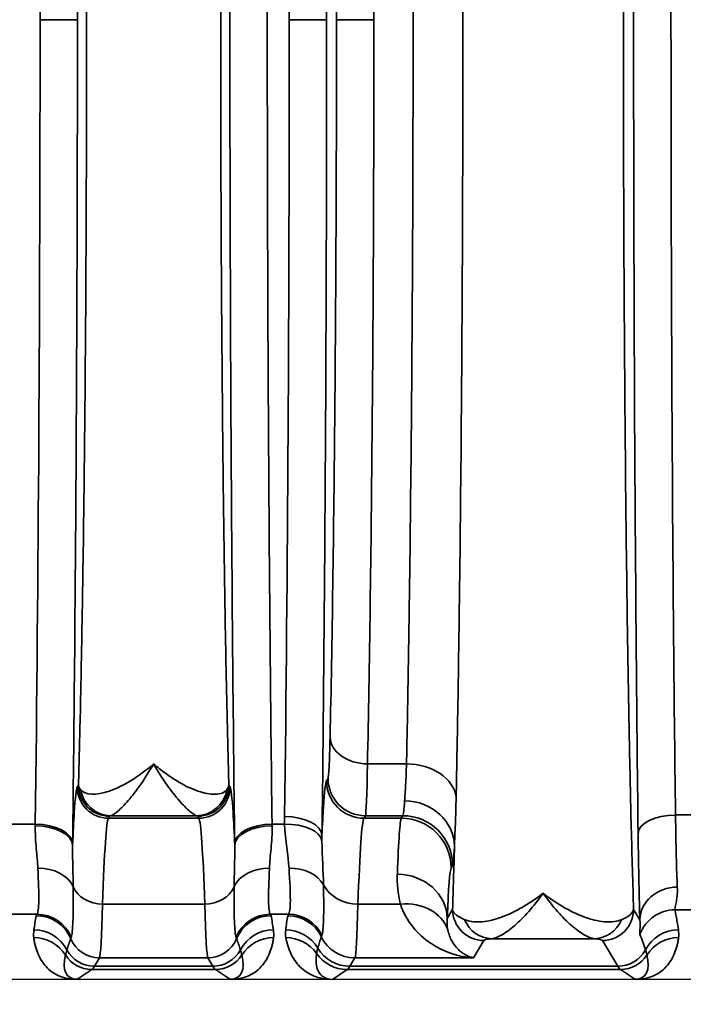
# Model space of a CAD drawing. Header units: millimetres. Extents: x 399 to 6233, y -1870 to 1602.
# Tile 535 of 656: x 6034 to 6044, y -119 to -103. Entities that reach past the tile are written whole.
import ezdxf

# ---------------------------------------------------------------- set-up
doc = ezdxf.new("R2010")
doc.units = ezdxf.units.MM
for name, color, linetype, lineweight in [('AM_5', 3, 'Continuous', 25), ('可見 (ISO)', 7, 'Continuous', 25), ('窄部可見 (ISO)', 7, 'Continuous', 35)]:
    doc.layers.add(name, color=color, linetype=linetype, lineweight=lineweight)
doc.styles.add('尺寸標註', font='romans.shx', dxfattribs={"bigfont": 'CHINESET.SHX'})
doc.dimstyles.new('CNS1$0', dxfattribs={"dimtxt": 2.5, "dimasz": 2.5, "dimexe": 1, "dimexo": 1, "dimgap": 1.5, "dimtad": 1, "dimtoh": 1, "dimdec": 1, "dimdsep": 46, "dimtxsty": '尺寸標註', "dimcen": 0, "dimclrd": 2, "dimclre": 2, "dimclrt": 1, "dimadec": 0, "dimazin": 2, "dimtp": 0.1, "dimtm": 0.1, "dimtfac": 0.71, "dimtdec": 1, "dimtmove": 0, "dimatfit": 0, "dimfxl": 0, "dimlwd": 13, "dimlwe": 13, "dimarcsym": 0})

# ---------------------------------------------------------------- blocks, each defined once
blk = doc.blocks.new('*D332')
at = {"layer": 'AM_5', "color": 2, "lineweight": 13}
for p, q in [((6099.13, -103.796), (6099.13, -138.156)), ((5938.43, -120.028), (5938.43, -138.156)), ((6096.63, -137.156), (5940.93, -137.156))]:
    blk.add_line(p, q, dxfattribs=at)
at = {"layer": 'AM_5', "color": 2, "lineweight": -2}
for points in [[(5940.93, -136.739), (5940.93, -137.573), (5938.43, -137.156)], [(6096.63, -136.739), (6096.63, -137.573), (6099.13, -137.156)]]:
    blk.add_solid(points, dxfattribs=at)
at = {"layer": 'Defpoints', "color": 0, "lineweight": -2}
for p in [(6099.13, -102.796), (5938.43, -119.028), (5938.43, -137.156)]:
    blk.add_point(p, dxfattribs=at)
at = {"layer": 'AM_5', "color": 1, "insert": (6018.78, -134.406), "char_height": 2.5, "attachment_point": 5, "style": '尺寸標註'}
blk.add_mtext('160.7', dxfattribs=at)

msp = doc.modelspace()

# ---------------------------------------------------------------- linework, layer by layer
at = {"layer": '可見 (ISO)'}
for p, q in [((6039.765, -113.296), (6039.765, -113.296)), ((6034.839, -117.546), (6034.839, -117.546)), ((6036.52, -117.546), (6036.52, -117.546)), ((6038.939, -117.546), (6038.939, -117.546)), ((6083.18, -118.196), (5978.68, -118.196))]:
    msp.add_line(p, q, dxfattribs=at)
for points, knots in [([(6034.447, -118.196), (6034.441, -118.196), (6034.435, -118.196), (6034.428, -118.196), (6034.422, -118.196), (6034.416, -118.196), (6034.411, -118.196)], [-0.00000491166, -0.00000491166, -0.00000491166, -0.00000491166, 0.00001772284, 0.00001772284, 0.00001772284, 0.00003506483, 0.00003506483, 0.00003506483, 0.00003506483]), ([(6036.949, -118.196), (6036.942, -118.196), (6036.934, -118.196), (6036.928, -118.196), (6036.922, -118.196), (6036.917, -118.196), (6036.912, -118.196)], [0.00000000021, 0.00000000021, 0.00000000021, 0.00000000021, 0.00002113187, 0.00002113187, 0.00002113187, 0.0000394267, 0.0000394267, 0.0000394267, 0.0000394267]), ([(6038.547, -118.196), (6038.547, -118.196), (6038.546, -118.196), (6038.546, -118.196), (6038.546, -118.196), (6038.546, -118.196), (6038.546, -118.196), (6038.546, -118.196), (6038.543, -118.196), (6038.536, -118.196), (6038.532, -118.196), (6038.523, -118.196), (6038.516, -118.196), (6038.509, -118.196)], [-0.00514611, -0.00514611, -0.00514611, -0.00514611, -0.004810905, -0.004810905, -0.004628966, -0.004628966, -0.004600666, -0.004600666, -0.003063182, -0.003063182, -0.002040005, -0.002040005, 0, 0, 0, 0]), ([(6043.449, -118.196), (6043.442, -118.196), (6043.434, -118.196), (6043.428, -118.196), (6043.422, -118.196), (6043.417, -118.196), (6043.412, -118.196)], [0.00000000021, 0.00000000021, 0.00000000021, 0.00000000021, 0.00002113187, 0.00002113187, 0.00002113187, 0.0000394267, 0.0000394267, 0.0000394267, 0.0000394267])]:
    msp.add_open_spline(points, degree=3, knots=knots, dxfattribs=at)
at = {"layer": '窄部可見 (ISO)'}
for p, q in [((6033.856, -102.796), (6034.456, -102.796)), ((6037.856, -102.796), (6038.456, -102.796)), ((6038.614, -102.796), (6039.214, -102.796)), ((6039.78, -112.296), (6039.78, -112.296)), ((6039.111, -114.738), (6039.737, -114.738)), ((6038.454, -115.01), (6038.478, -114.97)), ((6034.454, -115.11), (6034.472, -115.079)), ((6036.887, -115.079), (6036.905, -115.11)), ((6034.972, -115.579), (6034.954, -115.61)), ((6034.954, -115.61), (6036.405, -115.61)), ((6036.366, -115.569), (6034.994, -115.569)), ((6036.405, -115.61), (6036.387, -115.579)), ((6039.078, -115.569), (6039.054, -115.61)), ((6039.054, -115.61), (6039.654, -115.61)), ((6039.678, -115.569), (6039.078, -115.569)), ((6039.654, -115.61), (6039.678, -115.569)), ((6044.054, -115.558), (6044.305, -115.558)), ((6033.28, -115.705), (6033.779, -115.705)), ((6037.58, -115.705), (6037.782, -115.705)), ((6040.507, -116.068), (6040.507, -116.066)), ((6040.478, -116.369), (6040.454, -116.409)), ((6036.499, -116.988), (6034.86, -116.988)), ((6039.64, -116.988), (6038.959, -116.988)), ((6040.39, -117.218), (6040.477, -117.072)), ((6043.382, -117.072), (6043.483, -117.241)), ((6033.806, -117.151), (6033.253, -117.151)), ((6037.842, -117.151), (6037.553, -117.151)), ((6044.314, -117.081), (6044.046, -117.081)), ((6042.752, -117.543), (6041.107, -117.543)), ((6040.977, -117.572), (6040.81, -117.85)), ((6043.13, -117.986), (6042.882, -117.572)), ((6034.81, -117.85), (6034.729, -117.986)), ((6036.549, -117.85), (6034.81, -117.85)), ((6036.63, -117.986), (6036.549, -117.85)), ((6038.91, -117.85), (6038.829, -117.986)), ((6040.81, -117.85), (6038.91, -117.85)), ((6034.729, -117.986), (6036.63, -117.986)), ((6038.829, -117.986), (6043.13, -117.986)), ((6034.685, -118.037), (6034.447, -118.196)), ((6036.674, -118.037), (6034.685, -118.037)), ((6036.912, -118.196), (6036.674, -118.037)), ((6038.785, -118.037), (6038.547, -118.196)), ((6043.174, -118.037), (6038.785, -118.037)), ((6043.412, -118.196), (6043.174, -118.037))]:
    msp.add_line(p, q, dxfattribs=at)
for centre, major_axis, ratio, start_param, end_param in [((6033.32, -102.796), (0, -25), 0.02145, 1.570796, 2.113408), ((6037.32, -102.796), (0, -25), 0.02145, 1.570796, 2.107631), ((6033.32, -102.796), (0, -25), 0.02145, 1.028185, 1.570796), ((6037.32, -102.796), (0, -25), 0.02145, 1.033962, 1.570796), ((6039.111, -114.305), (-0.6, 0.013), 0.722333, 0.030288, 1.586603), ((6039.737, -115.316), (0.8, -0.016), 0.722346, 0.106398, 1.585337), ((6039.054, -115.01), (0.515, -0.309), 0.999172, 3.682263, 5.252328), ((6039.078, -114.97), (0.515, -0.309), 0.999172, 3.682263, 5.252328), ((6034.954, -115.11), (-0.429, 0.257), 0.999172, 0.54067, 2.110736), ((6034.994, -115.07), (0.117, -0.486), 0.989056, 4.648351, 6.04438), ((6036.366, -115.07), (-0.117, -0.486), 0.989056, 0.238805, 1.634834), ((6036.405, -115.11), (0.429, 0.257), 0.999172, 4.17245, 5.742515), ((6039.679, -113.206), (-0.004, -2.365), 0.029651, 0.03913, 0.455221), ((6039.707, -116.066), (0.799, -0.04), 0.919539, 0.054965, 1.616528), ((6034.96, -123.608), (0, 8.003), 0.022251, 0.034889, 0.596848), ((6036.399, -123.608), (0, 8.003), 0.022251, 5.686337, 6.248296), ((6037.781, -115.888), (0.6, -0.007), 0.511389, 0.024373, 1.577171), ((6039.06, -123.608), (0, 8.003), 0.022512, 0.034888, 0.596845), ((6039.652, -122.019), (0.008, 6.414), 0.020853, 0.038708, 0.537182), ((6039.654, -116.409), (0.686, -0.412), 0.999172, 0.54067, 2.110736), ((6039.678, -116.369), (0.686, -0.412), 0.999172, 0.54067, 2.110736), ((6044.054, -115.853), (-0.6, -0.007), 0.49083, 4.706597, 6.259146), ((6044.11, -114.484), (0.007, -2.58), 0.02502, 5.141663, 5.756891), ((6033.731, -114.547), (0.008, 2.509), 0.023353, 4.220296, 4.232377), ((6033.779, -116.015), (0.6, -0.008), 0.516344, 0.024457, 1.577318), ((6033.779, -116.047), (0.6, -0.008), 0.525274, 0.024614, 1.577589), ((6037.58, -116.015), (-0.6, -0.008), 0.516344, 4.705867, 6.258728), ((6037.581, -116.047), (-0.6, -0.008), 0.525274, 4.705596, 6.258572), ((6037.629, -114.547), (0.008, -2.509), 0.023353, 5.192403, 5.204483), ((6037.782, -116.015), (0.6, 0.017), 0.516223, 0.059539, 1.556187), ((6043.51, -114.564), (-0.007, 3.096), 0.02085, 2.000085, 2.615317), ((6034.33, -114.625), (0.008, 3.01), 0.01946, 4.220265, 4.232366), ((6037.029, -114.625), (0.008, -3.01), 0.01946, 5.192411, 5.204513), ((6040.453, -115.025), (-0.086, -4.032), 0.019512, 1.038478, 1.309454), ((6040.479, -113.375), (0.004, 2.996), 0.02341, 3.180705, 3.595461), ((6033.822, -116.865), (0.6, 0.023), 0.752166, 0.306707, 1.54183), ((6037.538, -116.865), (-0.6, 0.023), 0.752166, 4.741355, 5.976479), ((6037.852, -116.864), (0.599, 0.031), 0.751758, 0.356231, 1.532192), ((6040.452, -122.178), (-0.008, -5.773), 0.02317, 3.180307, 3.678781), ((6039.59, -117.218), (0.799, -0.032), 0.886923, 0.045354, 1.606482), ((6034.86, -116.575), (-0.5, 0.015), 0.826915, 0.361643, 1.596274), ((6036.499, -116.575), (0.5, 0.015), 0.826915, 4.686911, 5.921542), ((6038.959, -116.492), (0.6, -0.018), 0.826915, 3.562919, 4.737867), ((6044.083, -117.241), (-0.6, -0.023), 0.876399, 4.678969, 6.239685), ((6034.812, -113.736), (0.005, 4.117), 0.020515, 3.17966, 3.801678), ((6036.547, -113.736), (-0.005, 4.117), 0.020515, 2.481507, 3.103525), ((6038.912, -113.736), (0.005, 4.117), 0.020059, 3.179659, 3.801677), ((6039.64, -117.65), (0.77, 0.217), 0.816863, 0.053432, 1.344647), ((6043.236, -116.929), (-2.759, -0.137), 0.182371, 0.013517, 0.3684), ((6034.536, -116.663), (-0.583, -1.898), 0.300773, 5.075994, 5.20279), ((6045.474, -117.182), (-11.679, 0), 0.058758, 6.23842, 6.27237), ((6033.795, -117.773), (-0.59, 0.11), 0.998212, 3.721475, 4.896388), ((6033.806, -117.75), (-0.477, 0.364), 0.997266, 4.194851, 5.363923), ((6037.553, -117.75), (0.477, 0.364), 0.997266, 0.919263, 2.088334), ((6037.564, -117.773), (0.59, 0.11), 0.998212, 1.386797, 2.56171), ((6025.886, -117.182), (11.679, 0), 0.058758, 0.010815, 0.044766), ((6036.823, -116.663), (0.583, -1.898), 0.300773, 1.080395, 1.207191), ((6038.674, -116.513), (-0.629, -2.073), 0.310752, 5.129309, 5.247414), ((6047.901, -117.18), (-10.07, 0), 0.058758, 6.234735, 6.273976), ((6037.831, -117.773), (0.593, -0.094), 0.998229, 0.609389, 1.728149), ((6037.842, -117.75), (0.462, -0.383), 0.997094, 1.147203, 2.260656), ((6044.046, -117.679), (0.588, 0.12), 0.998201, 1.369933, 2.582126), ((6043.325, -116.647), (0.587, -1.898), 0.297416, 1.071506, 1.249581), ((6041.107, -117.043), (0.055, -0.497), 0.952368, 5.00826, 6.168491), ((6042.752, -117.043), (-0.055, -0.497), 0.952368, 0.114694, 1.274926), ((6033.756, -118.125), (-0.595, -0.075), 0.998245, 3.58034, 4.5867), ((6033.758, -118.001), (-0.594, 0.083), 0.998238, 3.769539, 4.851199), ((9162.209, -120.743), (-3128.282, 0.854), 0.045755, 6.266788, 6.268029), ((6037.36, -109.725), (-3.014, -7.827), 0.001618, 6.189135, 6.234176), ((6034.81, -117.351), (-0.429, 0.257), 0.999172, 0.935442, 2.110736), ((6036.549, -117.351), (0.429, 0.257), 0.999172, 4.17245, 5.347743), ((6033.999, -109.725), (3.014, -7.827), 0.001618, 0.049009, 0.09405), ((2909.15, -120.743), (3128.282, 0.854), 0.045755, 0.015157, 0.016397), ((6037.601, -118.001), (0.594, 0.083), 0.998238, 1.431986, 2.513646), ((6037.603, -118.125), (0.595, -0.075), 0.998245, 1.696485, 2.702846), ((6037.8, -118.001), (0.596, -0.067), 0.99825, 0.651925, 1.682859), ((6037.802, -118.125), (0.591, 0.105), 0.998218, 0.435215, 1.395105), ((8898.3, -120.256), (-2860.258, 0.716), 0.046839, 6.268046, 6.269403), ((6042.541, -109.913), (-4.172, -7.61), 0.009939, 6.191319, 6.234418), ((6038.91, -117.251), (0.515, -0.309), 0.999172, 4.133206, 5.252328), ((6042.677, -116.731), (-1.006, 2.097), 0.194686, 4.130256, 4.260833), ((6044.101, -118.001), (0.594, 0.083), 0.998238, 1.431986, 2.513646), ((6044.103, -118.125), (0.595, -0.075), 0.998245, 1.696485, 2.702846), ((6038.829, -117.386), (0.515, -0.309), 0.999172, 4.221065, 5.252328), ((6034.96, -117.353), (0.641, 0.802), 0.399262, 2.444096, 3.45076), ((6034.685, -117.537), (-0.277, 0.416), 0.999683, 1.546818, 2.553481), ((6034.729, -117.486), (-0.429, 0.257), 0.999172, 1.028727, 2.110736), ((6036.63, -117.486), (0.429, 0.257), 0.999172, 4.17245, 5.254458), ((6036.674, -117.537), (0.277, 0.416), 0.999683, 3.729704, 4.736367), ((6036.399, -117.353), (-0.641, 0.802), 0.399262, 2.832426, 3.839089), ((6038.785, -117.437), (0.333, -0.499), 0.999683, 4.734949, 5.695074), ((6043.13, -117.486), (-0.429, -0.257), 0.999172, 1.030857, 2.112865), ((6043.174, -117.537), (-0.277, -0.416), 0.999683, 0.588111, 1.594775), ((6042.899, -117.353), (-0.641, 0.802), 0.399262, 2.832426, 3.839089), ((6034.656, -18.003), (0, -100.043), 0.020838, 0.01396, 0.034899), ((6036.703, -18.003), (0, -100.043), 0.020838, 6.248286, 6.269226), ((6038.756, -18.003), (0, -100.043), 0.020817, 0.01396, 0.034899), ((6043.203, -18.003), (0, -100.043), 0.020838, 6.248286, 6.269226)]:
    msp.add_ellipse(centre, major_axis=major_axis, ratio=ratio, start_param=start_param, end_param=end_param, dxfattribs=at)
for points, knots in [([(6043.382, -88.52), (6043.369, -88.924), (6043.356, -89.371), (6043.344, -89.831), (6043.333, -90.27), (6043.323, -90.747), (6043.313, -91.25), (6043.295, -92.153), (6043.28, -93.148), (6043.266, -94.235), (6043.265, -94.313), (6043.264, -94.388), (6043.264, -94.465), (6043.259, -94.845), (6043.255, -95.233), (6043.251, -95.628), (6043.248, -95.947), (6043.245, -96.272), (6043.242, -96.6), (6043.237, -97.254), (6043.232, -97.926), (6043.229, -98.615), (6043.221, -99.992), (6043.218, -101.386), (6043.218, -102.796), (6043.218, -104.207), (6043.221, -105.601), (6043.229, -106.98), (6043.234, -108.014), (6043.242, -109.01), (6043.251, -109.964), (6043.254, -110.28), (6043.257, -110.592), (6043.261, -110.899), (6043.268, -111.516), (6043.276, -112.11), (6043.284, -112.679), (6043.289, -112.964), (6043.293, -113.242), (6043.298, -113.514), (6043.303, -113.786), (6043.308, -114.056), (6043.313, -114.317), (6043.323, -114.83), (6043.333, -115.314), (6043.344, -115.759), (6043.356, -116.22), (6043.369, -116.669), (6043.382, -117.072)], [0.0274153, 0.0274153, 0.0274153, 0.0274153, 0.0879048, 0.0879048, 0.0879048, 0.1455713, 0.1455713, 0.1455713, 0.2489578, 0.2489578, 0.2489578, 0.2563426, 0.2563426, 0.2563426, 0.2930805, 0.2930805, 0.2930805, 0.3228054, 0.3228054, 0.3228054, 0.3818834, 0.3818834, 0.3818834, 0.5, 0.5, 0.5, 0.6181954, 0.6181954, 0.6181954, 0.7069321, 0.7069321, 0.7069321, 0.7363514, 0.7363514, 0.7363514, 0.7954295, 0.7954295, 0.7954295, 0.8249685, 0.8249685, 0.8249685, 0.8545075, 0.8545075, 0.8545075, 0.9124828, 0.9124828, 0.9124828, 0.9726635, 0.9726635, 0.9726635, 0.9726635]), ([(6034.379, -89.577), (6034.404, -91.559), (6034.423, -93.705), (6034.436, -95.935), (6034.449, -98.166), (6034.456, -100.481), (6034.456, -102.796)], [5.7405735, 5.7405735, 5.7405735, 5.7405735, 6.0118794, 6.0118794, 6.0118794, 6.2831853, 6.2831853, 6.2831853, 6.2831853]), ([(6036.98, -116.015), (6036.955, -114.032), (6036.936, -111.887), (6036.923, -109.657), (6036.91, -107.426), (6036.903, -105.111), (6036.903, -102.796), (6036.903, -100.481), (6036.91, -98.166), (6036.923, -95.935), (6036.936, -93.705), (6036.955, -91.559), (6036.98, -89.577)], [2.598981, 2.598981, 2.598981, 2.598981, 2.870287, 2.870287, 2.870287, 3.141593, 3.141593, 3.141593, 3.412899, 3.412899, 3.412899, 3.684204, 3.684204, 3.684204, 3.684204]), ([(6038.381, -89.704), (6038.405, -91.672), (6038.424, -93.798), (6038.437, -96.007), (6038.449, -98.215), (6038.456, -100.505), (6038.456, -102.796)], [5.7463508, 5.7463508, 5.7463508, 5.7463508, 6.0147681, 6.0147681, 6.0147681, 6.2831853, 6.2831853, 6.2831853, 6.2831853]), ([(6043.454, -115.853), (6043.431, -113.871), (6043.413, -111.745), (6043.4, -109.545), (6043.388, -107.345), (6043.382, -105.071), (6043.382, -102.796), (6043.382, -100.521), (6043.388, -98.247), (6043.4, -96.047), (6043.413, -93.847), (6043.431, -91.721), (6043.454, -89.739)], [2.628521, 2.628521, 2.628521, 2.628521, 2.885057, 2.885057, 2.885057, 3.141593, 3.141593, 3.141593, 3.398129, 3.398129, 3.398129, 3.654665, 3.654665, 3.654665, 3.654665]), ([(6037.58, -89.887), (6037.555, -91.823), (6037.536, -93.918), (6037.51, -98.274), (6037.503, -100.535), (6037.503, -105.057), (6037.51, -107.318), (6037.536, -111.674), (6037.555, -113.769), (6037.58, -115.705)], [2.598981, 2.598981, 2.598981, 2.598981, 2.870287, 2.870287, 3.141593, 3.141593, 3.412899, 3.412899, 3.684204, 3.684204, 3.684204, 3.684204]), ([(6044.054, -90.034), (6044.03, -91.971), (6044.012, -94.048), (6043.988, -98.35), (6043.982, -100.573), (6043.982, -105.019), (6043.988, -107.242), (6044.012, -111.544), (6044.03, -113.621), (6044.054, -115.558)], [2.628521, 2.628521, 2.628521, 2.628521, 2.885057, 2.885057, 3.141593, 3.141593, 3.398129, 3.398129, 3.654665, 3.654665, 3.654665, 3.654665]), ([(6040.534, -90.321), (6040.551, -91.122), (6040.566, -91.998), (6040.579, -92.949), (6040.579, -92.956), (6040.579, -92.962), (6040.58, -92.969), (6040.586, -93.442), (6040.592, -93.933), (6040.598, -94.433), (6040.598, -94.44), (6040.598, -94.446), (6040.598, -94.453), (6040.604, -94.954), (6040.609, -95.467), (6040.614, -95.992), (6040.614, -95.998), (6040.614, -96.004), (6040.614, -96.009), (6040.618, -96.535), (6040.623, -97.073), (6040.626, -97.622), (6040.626, -97.627), (6040.626, -97.632), (6040.626, -97.637), (6040.63, -98.188), (6040.633, -98.753), (6040.635, -99.321), (6040.635, -99.325), (6040.635, -99.329), (6040.635, -99.333), (6040.64, -100.475), (6040.643, -101.631), (6040.643, -102.802), (6040.643, -103.976), (6040.64, -105.129), (6040.635, -106.263), (6040.633, -106.829), (6040.63, -107.39), (6040.626, -107.946), (6040.623, -108.503), (6040.618, -109.054), (6040.614, -109.588), (6040.614, -109.591), (6040.614, -109.595), (6040.614, -109.598), (6040.604, -110.661), (6040.593, -111.667), (6040.58, -112.616), (6040.58, -112.621), (6040.579, -112.625), (6040.579, -112.63), (6040.573, -113.101), (6040.566, -113.56), (6040.558, -114), (6040.558, -114.004), (6040.558, -114.008), (6040.558, -114.012), (6040.55, -114.452), (6040.542, -114.872), (6040.534, -115.271)], [0, 0, 0, 0, 0.00347114, 0.00347114, 0.00347114, 0.00349482, 0.00349482, 0.00349482, 0.00522004, 0.00522004, 0.00522004, 0.00524223, 0.00524223, 0.00524223, 0.00697026, 0.00697026, 0.00697026, 0.00698964, 0.00698964, 0.00698964, 0.00872109, 0.00872109, 0.00872109, 0.00873705, 0.00873705, 0.00873705, 0.01047215, 0.01047215, 0.01047215, 0.01048446, 0.01048446, 0.01048446, 0.01397514, 0.01397514, 0.01397514, 0.01747409, 0.01747409, 0.01747409, 0.0192215, 0.0192215, 0.0192215, 0.02096891, 0.02096891, 0.02096891, 0.02098034, 0.02098034, 0.02098034, 0.02446373, 0.02446373, 0.02446373, 0.02448025, 0.02448025, 0.02448025, 0.02621114, 0.02621114, 0.02621114, 0.02622776, 0.02622776, 0.02622776, 0.02795855, 0.02795855, 0.02795855, 0.02795855]), ([(6034.472, -115.079), (6034.483, -114.71), (6034.493, -114.311), (6034.503, -113.901), (6034.511, -113.505), (6034.52, -113.08), (6034.528, -112.635), (6034.536, -112.183), (6034.544, -111.708), (6034.551, -111.211), (6034.558, -110.714), (6034.564, -110.189), (6034.57, -109.66), (6034.572, -109.398), (6034.575, -109.133), (6034.578, -108.864), (6034.58, -108.591), (6034.582, -108.314), (6034.585, -108.034), (6034.589, -107.479), (6034.592, -106.908), (6034.595, -106.326), (6034.601, -105.162), (6034.604, -103.985), (6034.604, -102.796), (6034.604, -101.607), (6034.601, -100.43), (6034.595, -99.266), (6034.591, -98.39), (6034.585, -97.543), (6034.578, -96.728), (6034.575, -96.459), (6034.572, -96.194), (6034.57, -95.932), (6034.564, -95.403), (6034.558, -94.878), (6034.551, -94.381), (6034.544, -93.884), (6034.536, -93.409), (6034.528, -92.957), (6034.52, -92.512), (6034.511, -92.087), (6034.503, -91.691), (6034.493, -91.281), (6034.483, -90.882), (6034.472, -90.513)], [0.0294093, 0.0294093, 0.0294093, 0.0294093, 0.089244, 0.089244, 0.089244, 0.1470574, 0.1470574, 0.1470574, 0.2058814, 0.2058814, 0.2058814, 0.2647055, 0.2647055, 0.2647055, 0.2938656, 0.2938656, 0.2938656, 0.3235296, 0.3235296, 0.3235296, 0.3823536, 0.3823536, 0.3823536, 0.5, 0.5, 0.5, 0.6176498, 0.6176498, 0.6176498, 0.7061501, 0.7061501, 0.7061501, 0.735298, 0.735298, 0.735298, 0.794122, 0.794122, 0.794122, 0.8529461, 0.8529461, 0.8529461, 0.9107639, 0.9107639, 0.9107639, 0.9705942, 0.9705942, 0.9705942, 0.9705942]), ([(6036.887, -90.513), (6036.876, -90.882), (6036.866, -91.281), (6036.857, -91.691), (6036.848, -92.087), (6036.839, -92.512), (6036.831, -92.957), (6036.823, -93.409), (6036.816, -93.884), (6036.809, -94.381), (6036.802, -94.878), (6036.795, -95.403), (6036.79, -95.932), (6036.787, -96.194), (6036.784, -96.459), (6036.782, -96.728), (6036.779, -97.001), (6036.777, -97.278), (6036.775, -97.558), (6036.77, -98.113), (6036.767, -98.684), (6036.764, -99.266), (6036.758, -100.43), (6036.755, -101.607), (6036.755, -102.796), (6036.755, -103.985), (6036.758, -105.162), (6036.764, -106.326), (6036.768, -107.202), (6036.774, -108.049), (6036.782, -108.864), (6036.784, -109.133), (6036.787, -109.398), (6036.79, -109.66), (6036.795, -110.189), (6036.802, -110.714), (6036.809, -111.211), (6036.816, -111.708), (6036.823, -112.183), (6036.831, -112.635), (6036.839, -113.08), (6036.848, -113.505), (6036.857, -113.901), (6036.866, -114.311), (6036.876, -114.71), (6036.887, -115.079)], [0.0294093, 0.0294093, 0.0294093, 0.0294093, 0.089244, 0.089244, 0.089244, 0.1470574, 0.1470574, 0.1470574, 0.2058814, 0.2058814, 0.2058814, 0.2647055, 0.2647055, 0.2647055, 0.2938656, 0.2938656, 0.2938656, 0.3235296, 0.3235296, 0.3235296, 0.3823536, 0.3823536, 0.3823536, 0.5, 0.5, 0.5, 0.6176498, 0.6176498, 0.6176498, 0.7061501, 0.7061501, 0.7061501, 0.735298, 0.735298, 0.735298, 0.794122, 0.794122, 0.794122, 0.8529461, 0.8529461, 0.8529461, 0.9107639, 0.9107639, 0.9107639, 0.9705942, 0.9705942, 0.9705942, 0.9705942]), ([(6039.111, -90.854), (6039.127, -91.623), (6039.142, -92.473), (6039.154, -93.387), (6039.167, -94.302), (6039.178, -95.28), (6039.187, -96.303), (6039.196, -97.326), (6039.202, -98.393), (6039.207, -99.482), (6039.211, -100.572), (6039.214, -101.684), (6039.214, -102.796)], [5.4758956, 5.4758956, 5.4758956, 5.4758956, 5.677718, 5.677718, 5.677718, 5.8795404, 5.8795404, 5.8795404, 6.0813629, 6.0813629, 6.0813629, 6.2831853, 6.2831853, 6.2831853, 6.2831853]), ([(6039.737, -114.738), (6039.746, -114.351), (6039.753, -113.945), (6039.768, -113.093), (6039.775, -112.648), (6039.795, -111.279), (6039.806, -110.312), (6039.82, -108.78), (6039.824, -108.253), (6039.831, -107.189), (6039.834, -106.652), (6039.841, -105.028), (6039.843, -103.927), (6039.843, -101.686), (6039.841, -100.579), (6039.834, -98.939), (6039.831, -98.395), (6039.824, -97.335), (6039.82, -96.815), (6039.81, -95.799), (6039.805, -95.303), (6039.794, -94.331), (6039.788, -93.855), (6039.769, -92.476), (6039.754, -91.628), (6039.737, -90.854)], [0, 0, 0, 0, 0.00167714, 0.00167714, 0.00335428, 0.00335428, 0.00670856, 0.00670856, 0.0083857, 0.0083857, 0.01006285, 0.01006285, 0.01341713, 0.01341713, 0.01677141, 0.01677141, 0.01844855, 0.01844855, 0.02012569, 0.02012569, 0.02180283, 0.02180283, 0.02347997, 0.02347997, 0.02683425, 0.02683425, 0.02683425, 0.02683425]), ([(6038.614, -102.796), (6038.614, -101.724), (6038.612, -100.652), (6038.603, -98.552), (6038.596, -97.524), (6038.578, -95.553), (6038.567, -94.61), (6038.542, -92.847), (6038.527, -92.028), (6038.511, -91.287)], [0, 0, 0, 0, 0.2018224, 0.2018224, 0.4036449, 0.4036449, 0.6054673, 0.6054673, 0.8072897, 0.8072897, 0.8072897, 0.8072897]), ([(6034.456, -102.796), (6034.456, -105.111), (6034.449, -107.426), (6034.436, -109.657), (6034.423, -111.887), (6034.404, -114.032), (6034.379, -116.015)], [0, 0, 0, 0, 0.2713059, 0.2713059, 0.2713059, 0.5426118, 0.5426118, 0.5426118, 0.5426118]), ([(6038.456, -102.796), (6038.456, -105.087), (6038.449, -107.377), (6038.437, -109.585), (6038.424, -111.794), (6038.405, -113.92), (6038.381, -115.888)], [0, 0, 0, 0, 0.2684172, 0.2684172, 0.2684172, 0.5368345, 0.5368345, 0.5368345, 0.5368345]), ([(6038.511, -114.305), (6038.527, -113.564), (6038.542, -112.744), (6038.567, -110.982), (6038.578, -110.039), (6038.596, -108.068), (6038.603, -107.04), (6038.612, -104.939), (6038.614, -103.868), (6038.614, -102.796)], [5.4758956, 5.4758956, 5.4758956, 5.4758956, 5.677718, 5.677718, 5.8795404, 5.8795404, 6.0813629, 6.0813629, 6.2831853, 6.2831853, 6.2831853, 6.2831853]), ([(6039.214, -102.796), (6039.214, -103.908), (6039.211, -105.02), (6039.207, -106.11), (6039.202, -107.199), (6039.196, -108.266), (6039.187, -109.289), (6039.178, -110.312), (6039.167, -111.29), (6039.154, -112.205), (6039.142, -113.119), (6039.127, -113.969), (6039.111, -114.738)], [0, 0, 0, 0, 0.2018224, 0.2018224, 0.2018224, 0.4036449, 0.4036449, 0.4036449, 0.6054673, 0.6054673, 0.6054673, 0.8072897, 0.8072897, 0.8072897, 0.8072897]), ([(6038.478, -114.97), (6038.484, -114.96), (6038.49, -114.896), (6038.501, -114.669), (6038.506, -114.507), (6038.511, -114.305)], [4.7472956, 4.7472956, 4.7472956, 4.7472956, 5.1115956, 5.1115956, 5.4758956, 5.4758956, 5.4758956, 5.4758956]), ([(6034.506, -115.154), (6034.579, -115.243), (6034.757, -115.248), (6034.967, -115.175), (6035.178, -115.103), (6035.429, -114.953), (6035.68, -114.738)], [0, 0, 0, 0, 0.00119489, 0.00119489, 0.00119489, 0.002389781, 0.002389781, 0.002389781, 0.002389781]), ([(6035.68, -114.738), (6035.608, -114.862), (6035.536, -114.974), (6035.467, -115.073), (6035.399, -115.17), (6035.334, -115.254), (6035.273, -115.324), (6035.211, -115.396), (6035.154, -115.454), (6035.105, -115.496), (6035.057, -115.538), (6035.017, -115.563), (6034.994, -115.569)], [-0.000011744, -0.000011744, -0.000011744, -0.000011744, 0.000565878, 0.000565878, 0.000565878, 0.001135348, 0.001135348, 0.001135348, 0.001714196, 0.001714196, 0.001714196, 0.002298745, 0.002298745, 0.002298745, 0.002298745]), ([(6035.68, -114.738), (6035.742, -114.792), (6035.805, -114.842), (6035.867, -114.887), (6035.929, -114.932), (6035.99, -114.974), (6036.05, -115.01), (6036.166, -115.081), (6036.277, -115.135), (6036.38, -115.171), (6036.384, -115.173), (6036.387, -115.174), (6036.391, -115.175), (6036.494, -115.21), (6036.588, -115.228), (6036.666, -115.226), (6036.668, -115.226), (6036.671, -115.226), (6036.674, -115.226), (6036.753, -115.222), (6036.816, -115.199), (6036.853, -115.154)], [-0.00001134, -0.00001134, -0.00001134, -0.00001134, 0.00028763, 0.00028763, 0.00028763, 0.0005866, 0.0005866, 0.0005866, 0.001165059, 0.001165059, 0.001165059, 0.001184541, 0.001184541, 0.001184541, 0.001762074, 0.001762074, 0.001762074, 0.001782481, 0.001782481, 0.001782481, 0.002380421, 0.002380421, 0.002380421, 0.002380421]), ([(6036.366, -115.569), (6036.342, -115.563), (6036.304, -115.538), (6036.256, -115.497), (6036.208, -115.456), (6036.15, -115.399), (6036.089, -115.327), (6036.027, -115.256), (6035.961, -115.172), (6035.892, -115.073), (6035.823, -114.974), (6035.75, -114.861), (6035.68, -114.738)], [0, 0, 0, 0, 0.000572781, 0.000572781, 0.000572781, 0.001145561, 0.001145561, 0.001145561, 0.001718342, 0.001718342, 0.001718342, 0.002291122, 0.002291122, 0.002291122, 0.002291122]), ([(6039.707, -115.33), (6039.711, -115.259), (6039.718, -115.174), (6039.729, -114.977), (6039.734, -114.864), (6039.737, -114.738)], [0.000000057, 0.000000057, 0.000000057, 0.000000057, 0.000543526, 0.000543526, 0.001087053, 0.001087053, 0.001087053, 0.001087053]), ([(6038.381, -115.888), (6038.388, -115.711), (6038.396, -115.557), (6038.404, -115.43), (6038.42, -115.18), (6038.437, -115.038), (6038.454, -115.01)], [1.1135264, 1.1135264, 1.1135264, 1.1135264, 1.2550848, 1.2550848, 1.2550848, 1.5358897, 1.5358897, 1.5358897, 1.5358897]), ([(6034.379, -116.047), (6034.387, -115.842), (6034.396, -115.666), (6034.405, -115.525), (6034.421, -115.277), (6034.437, -115.137), (6034.454, -115.11)], [1.0953922, 1.0953922, 1.0953922, 1.0953922, 1.2550802, 1.2550802, 1.2550802, 1.5358897, 1.5358897, 1.5358897, 1.5358897]), ([(6034.472, -115.079), (6034.473, -115.079), (6034.473, -115.082), (6034.473, -115.083), (6034.473, -115.085), (6034.473, -115.086), (6034.474, -115.088), (6034.474, -115.091), (6034.475, -115.094), (6034.476, -115.097), (6034.477, -115.104), (6034.48, -115.11), (6034.482, -115.116), (6034.488, -115.129), (6034.496, -115.142), (6034.506, -115.154)], [-0.00000006, -0.00000006, -0.00000006, -0.00000006, 0.0000185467, 0.0000185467, 0.0000185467, 0.0000394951, 0.0000394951, 0.0000394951, 0.0000814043, 0.0000814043, 0.0000814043, 0.0001653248, 0.0001653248, 0.0001653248, 0.0003340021, 0.0003340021, 0.0003340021, 0.0003340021]), ([(6034.972, -115.579), (6034.842, -115.578), (6034.712, -115.525), (6034.619, -115.432), (6034.526, -115.34), (6034.473, -115.21), (6034.472, -115.079)], [0, 0, 0, 0, 0.5, 0.5, 0.5, 1, 1, 1, 1]), ([(6036.387, -115.579), (6036.518, -115.578), (6036.648, -115.525), (6036.74, -115.432), (6036.833, -115.34), (6036.887, -115.21), (6036.887, -115.079)], [0, 0, 0, 0, 0.5, 0.5, 0.5, 1, 1, 1, 1]), ([(6036.905, -115.11), (6036.922, -115.137), (6036.939, -115.277), (6036.954, -115.525), (6036.964, -115.666), (6036.972, -115.842), (6036.981, -116.047)], [1.6057029, 1.6057029, 1.6057029, 1.6057029, 1.8865124, 1.8865124, 1.8865124, 2.0462004, 2.0462004, 2.0462004, 2.0462004]), ([(6040.534, -115.271), (6040.531, -115.427), (6040.526, -115.572), (6040.521, -115.705), (6040.516, -115.838), (6040.511, -115.959), (6040.507, -116.066)], [0, 0, 0, 0, 0.000680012, 0.000680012, 0.000680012, 0.001360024, 0.001360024, 0.001360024, 0.001360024]), ([(6033.822, -116.413), (6033.817, -116.314), (6033.806, -116.208), (6033.796, -116.095), (6033.786, -115.981), (6033.777, -115.861), (6033.779, -115.732)], [0, 0, 0, 0, 0.000446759, 0.000446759, 0.000446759, 0.000893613, 0.000893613, 0.000893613, 0.000893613]), ([(6037.581, -115.732), (6037.583, -115.861), (6037.573, -115.981), (6037.563, -116.095), (6037.553, -116.208), (6037.542, -116.314), (6037.538, -116.413)], [0, 0, 0, 0, 0.000446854, 0.000446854, 0.000446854, 0.000893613, 0.000893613, 0.000893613, 0.000893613]), ([(6034.379, -116.047), (6034.376, -116.16), (6034.379, -116.269), (6034.382, -116.375), (6034.384, -116.488), (6034.388, -116.598), (6034.388, -116.707)], [0.000000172, 0.000000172, 0.000000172, 0.000000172, 0.000500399, 0.000500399, 0.000500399, 0.001035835, 0.001035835, 0.001035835, 0.001035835]), ([(6036.971, -116.707), (6036.972, -116.598), (6036.975, -116.488), (6036.978, -116.375), (6036.98, -116.269), (6036.983, -116.16), (6036.981, -116.047)], [0, 0, 0, 0, 0.000535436, 0.000535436, 0.000535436, 0.001035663, 0.001035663, 0.001035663, 0.001035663]), ([(6033.806, -117.151), (6033.824, -117.131), (6033.835, -117.058), (6033.836, -116.932), (6033.838, -116.806), (6033.832, -116.633), (6033.822, -116.413)], [0, 0, 0, 0, 0.000987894, 0.000987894, 0.000987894, 0.001975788, 0.001975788, 0.001975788, 0.001975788]), ([(6037.538, -116.413), (6037.527, -116.633), (6037.521, -116.807), (6037.523, -116.933), (6037.525, -117.059), (6037.535, -117.131), (6037.553, -117.151)], [0, 0, 0, 0, 0.000987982, 0.000987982, 0.000987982, 0.001975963, 0.001975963, 0.001975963, 0.001975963]), ([(6037.842, -117.151), (6037.861, -117.132), (6037.872, -117.056), (6037.874, -116.807), (6037.865, -116.629), (6037.852, -116.413)], [0, 0, 0, 0, 0.00099613, 0.00099613, 0.001992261, 0.001992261, 0.001992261, 0.001992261]), ([(6034.388, -116.707), (6034.389, -116.938), (6034.389, -117.122), (6034.384, -117.26), (6034.379, -117.397), (6034.37, -117.484), (6034.358, -117.517)], [0, 0, 0, 0, 0.001125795, 0.001125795, 0.001125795, 0.00225159, 0.00225159, 0.00225159, 0.00225159]), ([(6037.001, -117.517), (6036.989, -117.484), (6036.98, -117.398), (6036.971, -117.123), (6036.97, -116.938), (6036.971, -116.707)], [0, 0, 0, 0, 0.001138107, 0.001138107, 0.002276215, 0.002276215, 0.002276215, 0.002276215]), ([(6038.405, -116.678), (6038.409, -116.907), (6038.41, -117.096), (6038.406, -117.232), (6038.402, -117.368), (6038.393, -117.455), (6038.38, -117.487)], [0.001060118, 0.001060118, 0.001060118, 0.001060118, 0.002188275, 0.002188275, 0.002188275, 0.003316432, 0.003316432, 0.003316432, 0.003316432]), ([(6044.083, -116.715), (6044.088, -116.823), (6044.075, -116.907), (6044.052, -117.029), (6044.042, -117.067), (6044.046, -117.081)], [0, 0, 0, 0, 0.000661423, 0.000661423, 0.001322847, 0.001322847, 0.001322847, 0.001322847]), ([(6040.671, -117.238), (6040.741, -117.267), (6040.824, -117.278), (6040.918, -117.273), (6040.964, -117.271), (6041.014, -117.264), (6041.065, -117.254), (6041.117, -117.243), (6041.17, -117.228), (6041.225, -117.21), (6041.228, -117.209), (6041.23, -117.208), (6041.233, -117.207), (6041.34, -117.171), (6041.453, -117.12), (6041.569, -117.055), (6041.628, -117.021), (6041.688, -116.985), (6041.748, -116.944), (6041.808, -116.904), (6041.87, -116.86), (6041.93, -116.814)], [0, 0, 0, 0, 0.000553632, 0.000553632, 0.000553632, 0.000830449, 0.000830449, 0.000830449, 0.001107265, 0.001107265, 0.001107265, 0.001120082, 0.001120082, 0.001120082, 0.001660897, 0.001660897, 0.001660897, 0.001937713, 0.001937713, 0.001937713, 0.00221453, 0.00221453, 0.00221453, 0.00221453]), ([(6041.93, -116.814), (6041.775, -117.03), (6041.619, -117.205), (6041.477, -117.329), (6041.44, -117.362), (6041.404, -117.39), (6041.369, -117.416), (6041.336, -117.44), (6041.303, -117.462), (6041.272, -117.479), (6041.21, -117.515), (6041.155, -117.536), (6041.107, -117.543)], [-0.00001167, -0.00001167, -0.00001167, -0.00001167, 0.001084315, 0.001084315, 0.001084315, 0.001367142, 0.001367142, 0.001367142, 0.001642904, 0.001642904, 0.001642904, 0.002194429, 0.002194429, 0.002194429, 0.002194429]), ([(6041.93, -116.814), (6042.17, -116.999), (6042.408, -117.133), (6042.626, -117.207), (6042.629, -117.208), (6042.631, -117.209), (6042.634, -117.21), (6042.688, -117.228), (6042.742, -117.243), (6042.794, -117.253), (6042.845, -117.264), (6042.895, -117.271), (6042.941, -117.273), (6043.035, -117.278), (6043.118, -117.267), (6043.189, -117.238)], [-0.000011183, -0.000011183, -0.000011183, -0.000011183, 0.001103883, 0.001103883, 0.001103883, 0.00111608, 0.00111608, 0.00111608, 0.001397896, 0.001397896, 0.001397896, 0.001679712, 0.001679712, 0.001679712, 0.002243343, 0.002243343, 0.002243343, 0.002243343]), ([(6042.752, -117.543), (6042.704, -117.536), (6042.649, -117.515), (6042.587, -117.479), (6042.556, -117.462), (6042.523, -117.44), (6042.49, -117.416), (6042.456, -117.391), (6042.421, -117.363), (6042.385, -117.332), (6042.313, -117.269), (6042.239, -117.194), (6042.162, -117.108), (6042.085, -117.021), (6042.007, -116.921), (6041.93, -116.814)], [0, 0, 0, 0, 0.000545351, 0.000545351, 0.000545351, 0.000818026, 0.000818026, 0.000818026, 0.001090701, 0.001090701, 0.001090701, 0.001636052, 0.001636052, 0.001636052, 0.002181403, 0.002181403, 0.002181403, 0.002181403]), ([(6040.81, -117.85), (6040.573, -117.834), (6040.334, -117.758), (6040.126, -117.617), (6040.124, -117.616), (6040.123, -117.615), (6040.122, -117.614), (6040.019, -117.545), (6039.924, -117.46), (6039.842, -117.357), (6039.758, -117.253), (6039.687, -117.13), (6039.64, -116.988)], [-0.000014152, -0.000014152, -0.000014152, -0.000014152, 0.001513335, 0.001513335, 0.001513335, 0.00152394, 0.00152394, 0.00152394, 0.002277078, 0.002277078, 0.002277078, 0.003040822, 0.003040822, 0.003040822, 0.003040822]), ([(6040.477, -117.072), (6040.477, -117.203), (6040.531, -117.333), (6040.624, -117.426), (6040.716, -117.518), (6040.846, -117.572), (6040.977, -117.572)], [0, 0, 0, 0, 0.5, 0.5, 0.5, 1, 1, 1, 1]), ([(6043.382, -117.072), (6043.382, -117.203), (6043.328, -117.333), (6043.236, -117.425), (6043.143, -117.518), (6043.013, -117.572), (6042.882, -117.572)], [0, 0, 0, 0, 0.5, 0.5, 0.5, 1, 1, 1, 1]), ([(6043.189, -117.238), (6043.252, -117.211), (6043.298, -117.184), (6043.33, -117.156), (6043.361, -117.129), (6043.379, -117.1), (6043.382, -117.072)], [0, 0, 0, 0, 0.000505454, 0.000505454, 0.000505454, 0.00101089, 0.00101089, 0.00101089, 0.00101089]), ([(6043.484, -117.47), (6043.479, -117.458), (6043.48, -117.433), (6043.483, -117.396), (6043.483, -117.395), (6043.483, -117.394), (6043.483, -117.393), (6043.485, -117.356), (6043.489, -117.306), (6043.483, -117.241)], [0, 0, 0, 0, 0.000774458, 0.000774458, 0.000774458, 0.000793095, 0.000793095, 0.000793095, 0.001548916, 0.001548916, 0.001548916, 0.001548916]), ([(6034.411, -118.196), (6034.374, -118.194), (6034.338, -118.19), (6034.302, -118.183), (6034.256, -118.175), (6034.21, -118.161), (6034.166, -118.142), (6034.085, -118.108), (6034.012, -118.056), (6033.953, -117.99), (6033.896, -117.928), (6033.851, -117.854), (6033.819, -117.774), (6033.803, -117.735), (6033.79, -117.695), (6033.78, -117.654), (6033.775, -117.634), (6033.77, -117.614), (6033.766, -117.592), (6033.762, -117.571), (6033.759, -117.549), (6033.756, -117.526)], [3.1737609, 3.1737609, 3.1737609, 3.1737609, 3.2784434, 3.2784434, 3.2784434, 3.4153698, 3.4153698, 3.4153698, 3.6706773, 3.6706773, 3.6706773, 3.9118795, 3.9118795, 3.9118795, 4.0298953, 4.0298953, 4.0298953, 4.0886311, 4.0886311, 4.0886311, 4.1473165, 4.1473165, 4.1473165, 4.1473165]), ([(6037.603, -117.526), (6037.6, -117.549), (6037.597, -117.571), (6037.593, -117.592), (6037.589, -117.614), (6037.584, -117.634), (6037.579, -117.654), (6037.569, -117.695), (6037.556, -117.735), (6037.54, -117.774), (6037.508, -117.854), (6037.463, -117.928), (6037.407, -117.99), (6037.347, -118.056), (6037.274, -118.108), (6037.193, -118.142), (6037.149, -118.161), (6037.104, -118.175), (6037.057, -118.183), (6037.021, -118.19), (6036.985, -118.194), (6036.949, -118.196)], [5.2774615, 5.2774615, 5.2774615, 5.2774615, 5.3361469, 5.3361469, 5.3361469, 5.3948827, 5.3948827, 5.3948827, 5.5128985, 5.5128985, 5.5128985, 5.7541006, 5.7541006, 5.7541006, 6.0094082, 6.0094082, 6.0094082, 6.1463346, 6.1463346, 6.1463346, 6.2510171, 6.2510171, 6.2510171, 6.2510171]), ([(6038.509, -118.196), (6038.421, -118.192), (6038.335, -118.175), (6038.255, -118.143), (6038.17, -118.109), (6038.093, -118.058), (6038.028, -117.992), (6037.967, -117.931), (6037.917, -117.857), (6037.879, -117.776), (6037.861, -117.736), (6037.846, -117.695), (6037.833, -117.653), (6037.827, -117.633), (6037.821, -117.612), (6037.816, -117.591), (6037.811, -117.57), (6037.806, -117.548), (6037.802, -117.526)], [3.1723513, 3.1723513, 3.1723513, 3.1723513, 3.4034885, 3.4034885, 3.4034885, 3.6496995, 3.6496995, 3.6496995, 3.8803063, 3.8803063, 3.8803063, 3.9915494, 3.9915494, 3.9915494, 4.0463878, 4.0463878, 4.0463878, 4.1007779, 4.1007779, 4.1007779, 4.1007779]), ([(6040.4, -117.4), (6040.414, -117.468), (6040.438, -117.528), (6040.466, -117.579), (6040.495, -117.631), (6040.529, -117.675), (6040.565, -117.711), (6040.567, -117.713), (6040.568, -117.714), (6040.569, -117.715), (6040.643, -117.788), (6040.726, -117.832), (6040.81, -117.85)], [0, 0, 0, 0, 0.000760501, 0.000760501, 0.000760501, 0.00154208, 0.00154208, 0.00154208, 0.001566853, 0.001566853, 0.001566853, 0.003133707, 0.003133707, 0.003133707, 0.003133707]), ([(6044.103, -117.526), (6044.1, -117.549), (6044.097, -117.571), (6044.093, -117.592), (6044.089, -117.614), (6044.084, -117.634), (6044.079, -117.654), (6044.069, -117.695), (6044.056, -117.735), (6044.04, -117.774), (6044.008, -117.854), (6043.963, -117.928), (6043.907, -117.99), (6043.847, -118.056), (6043.774, -118.108), (6043.693, -118.142), (6043.649, -118.161), (6043.604, -118.175), (6043.557, -118.183), (6043.521, -118.19), (6043.485, -118.194), (6043.449, -118.196)], [5.2774615, 5.2774615, 5.2774615, 5.2774615, 5.3361469, 5.3361469, 5.3361469, 5.3948827, 5.3948827, 5.3948827, 5.5128985, 5.5128985, 5.5128985, 5.7541006, 5.7541006, 5.7541006, 6.0094082, 6.0094082, 6.0094082, 6.1463346, 6.1463346, 6.1463346, 6.2510171, 6.2510171, 6.2510171, 6.2510171]), ([(6038.314, -117.694), (6038.309, -117.712), (6038.304, -117.73), (6038.3, -117.746), (6038.298, -117.758), (6038.295, -117.77), (6038.294, -117.781)], [0, 0, 0, 0, 0.001200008, 0.001200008, 0.001200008, 0.002089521, 0.002089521, 0.002089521, 0.002089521]), ([(6034.288, -117.72), (6034.282, -117.735), (6034.278, -117.75), (6034.274, -117.763), (6034.269, -117.778), (6034.266, -117.792), (6034.263, -117.804)], [0, 0, 0, 0, 0.001000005, 0.001000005, 0.001000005, 0.002089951, 0.002089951, 0.002089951, 0.002089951]), ([(6037.096, -117.804), (6037.094, -117.793), (6037.09, -117.78), (6037.086, -117.767), (6037.082, -117.752), (6037.077, -117.737), (6037.072, -117.72)], [0, 0, 0, 0, 0.001000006, 0.001000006, 0.001000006, 0.00208995, 0.00208995, 0.00208995, 0.00208995]), ([(6038.294, -117.781), (6038.292, -117.795), (6038.29, -117.808), (6038.289, -117.821), (6038.288, -117.834), (6038.287, -117.847), (6038.286, -117.86), (6038.285, -117.886), (6038.286, -117.911), (6038.288, -117.935), (6038.292, -117.986), (6038.304, -118.031), (6038.323, -118.069), (6038.344, -118.11), (6038.374, -118.142), (6038.41, -118.163), (6038.45, -118.185), (6038.496, -118.196), (6038.547, -118.196)], [2.1824074, 2.1824074, 2.1824074, 2.1824074, 2.2369219, 2.2369219, 2.2369219, 2.2918591, 2.2918591, 2.2918591, 2.4032229, 2.4032229, 2.4032229, 2.6337552, 2.6337552, 2.6337552, 2.879414, 2.879414, 2.879414, 3.1424948, 3.1424948, 3.1424948, 3.1424948]), ([(6043.596, -117.804), (6043.594, -117.793), (6043.59, -117.78), (6043.586, -117.767), (6043.582, -117.752), (6043.577, -117.737), (6043.572, -117.72)], [0, 0, 0, 0, 0.001000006, 0.001000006, 0.001000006, 0.00208995, 0.00208995, 0.00208995, 0.00208995])]:
    msp.add_open_spline(points, degree=3, knots=knots, dxfattribs=at)
for points in [[(6039.111, -114.738), (6039.102, -115.231), (6039.09, -115.545), (6039.078, -115.569)], [(6036.853, -115.154), (6036.873, -115.129), (6036.884, -115.104), (6036.887, -115.079)], [(6034.994, -115.569), (6034.981, -115.572), (6034.974, -115.575), (6034.972, -115.579)], [(6036.387, -115.579), (6036.385, -115.575), (6036.378, -115.572), (6036.366, -115.569)], [(6037.782, -115.705), (6037.781, -115.664), (6037.78, -115.623), (6037.781, -115.581)], [(6037.852, -116.413), (6037.839, -116.207), (6037.791, -115.973), (6037.782, -115.705)], [(6038.381, -115.888), (6038.38, -115.919), (6038.38, -115.949), (6038.38, -115.98)], [(6038.38, -115.98), (6038.382, -116.231), (6038.402, -116.459), (6038.405, -116.678)], [(6039.64, -116.988), (6039.596, -116.813), (6039.585, -116.653), (6039.59, -116.508)], [(6040.39, -117.218), (6040.385, -117.272), (6040.385, -117.332), (6040.4, -117.4)], [(6033.756, -117.526), (6033.751, -117.485), (6033.752, -117.444), (6033.758, -117.402)], [(6037.601, -117.402), (6037.607, -117.444), (6037.608, -117.485), (6037.603, -117.526)], [(6037.802, -117.526), (6037.795, -117.485), (6037.795, -117.443), (6037.8, -117.402)], [(6041.107, -117.543), (6041.02, -117.552), (6040.983, -117.562), (6040.977, -117.572)], [(6042.882, -117.572), (6042.876, -117.562), (6042.839, -117.552), (6042.752, -117.543)], [(6044.101, -117.402), (6044.107, -117.444), (6044.108, -117.485), (6044.103, -117.526)]]:
    msp.add_open_spline(points, degree=3, dxfattribs=at)

# ---------------------------------------------------------------- dimensions: what is measured, and where the dimension line sits
at = {"layer": 'AM_5'}
dim = msp.add_linear_dim(base=(5938.43, -137.156), p1=(6099.13, -102.796), p2=(5938.43, -119.028), dimstyle='CNS1$0', override={"dimfxl": 4, "dimarcsym": 1}, dxfattribs=at)
dim.commit()
dim.dimension.update_dxf_attribs({"geometry": '*D332', "text_midpoint": (6018.78, -134.406)})

doc.saveas('drawing.dxf')
